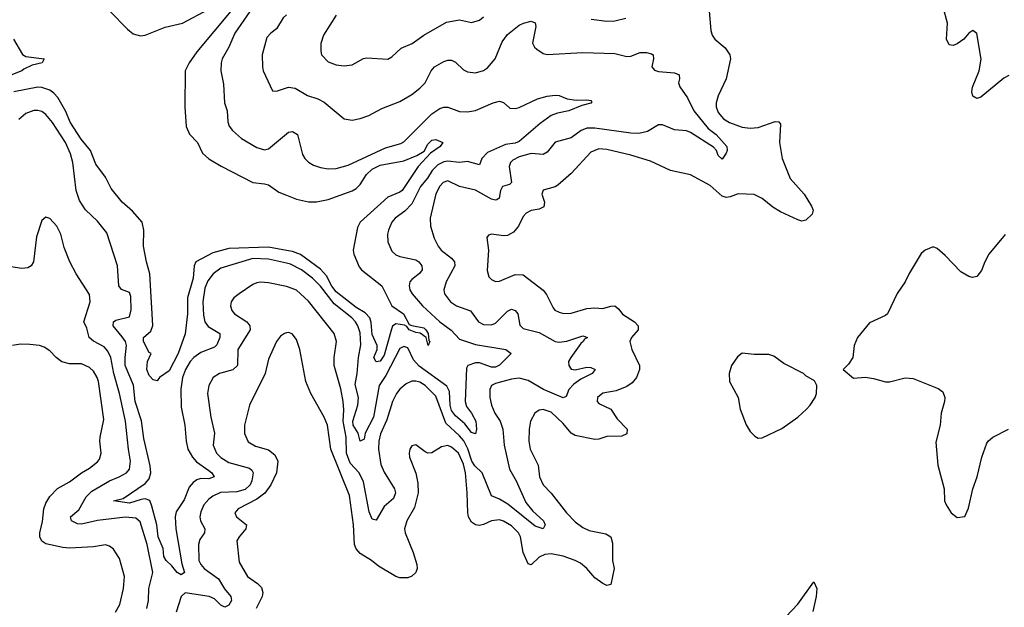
# Model space of a CAD drawing. Header units: inches. Extents: x 2001573 to 2220545, y 644482 to 846830.
# Tile 586 of 656: x 2118659 to 2123608, y 825015 to 827967. Entities that reach past the tile are written whole.
import ezdxf

# ---------------------------------------------------------------- set-up
doc = ezdxf.new("R2010")
doc.units = ezdxf.units.IN
doc.header["$MEASUREMENT"] = 0
doc.layers.add('C1812', color=7, linetype='Continuous')
doc.layers.add('C1822', color=7, linetype='Continuous')

msp = doc.modelspace()

# ---------------------------------------------------------------- linework, layer by layer
at = {"layer": 'C1812', "color": 5}
for points, elevation in [([(2120000, 828175.9), (2119966.5, 828133.5), (2119930, 828105.6), (2119902.8, 828077.2), (2119852.2, 828050), (2119830.8, 828030), (2119740.6, 827899.4), (2119710.1, 827829.9), (2119676.5, 827770), (2119671.3, 827750), (2119670.2, 827710), (2119683.9, 827643.9), (2119689.1, 827550), (2119700.9, 827510), (2119705.5, 827454.5), (2119712, 827432), (2119728.9, 827410), (2119773.1, 827370), (2119850, 827325.4), (2119890, 827313.7), (2119910, 827318), (2120000, 827393.2)], 340), ([(2119111.6, 828010), (2119200, 827920), (2119230, 827896), (2119265.7, 827885.7), (2119290, 827889.1), (2119389.9, 827930.1), (2119476.9, 827950), (2119610, 828020.6)], 320), ([(2119720.4, 828010), (2119550, 827805), (2119510.8, 827750), (2119490.1, 827710), (2119489.3, 827530), (2119496.1, 827430), (2119511.9, 827391.9), (2119553, 827350), (2119576.9, 827296.9), (2119609, 827269), (2119671.4, 827231.4), (2119830, 827150.2), (2119890, 827143.5), (2119910, 827136.9), (2119961, 827101), (2120000, 827085.4)], 320), ([(2120000, 827992.5), (2119983.2, 827976.8), (2119950, 827921.3), (2119920.6, 827899.4), (2119901.8, 827878.2), (2119877.1, 827790), (2119878.6, 827730), (2119882.8, 827710), (2119930, 827610.6), (2119950, 827608.8), (2120000, 827625)], 360), ([(2118628.5, 827870), (2118672.2, 827792.2), (2118690, 827783.1), (2118782, 827770), (2118771.3, 827750), (2118720.8, 827739.3), (2118680.5, 827719.5), (2118670.2, 827710), (2118598.3, 827681.7)], 280), ([(2120000, 826808), (2119910, 826824.7), (2119710, 826818.6), (2119630, 826796.4), (2119544.8, 826750), (2119536.2, 826730), (2119530.8, 826669.2), (2119502.8, 826570), (2119501.6, 826490), (2119490.5, 826389.5), (2119455.2, 826290), (2119410, 826202.9), (2119362, 826170), (2119350, 826153.2), (2119330, 826158), (2119310, 826179.5), (2119298.5, 826210), (2119302, 826250), (2119319.3, 826290), (2119310, 826295.1), (2119280.7, 826350), (2119282, 826370), (2119317.4, 826402.6), (2119328.3, 826431.7), (2119313.5, 826690), (2119296.1, 826750), (2119281.1, 826830), (2119282.6, 826910), (2119274.3, 826950), (2119226, 827006), (2119173.8, 827050), (2119119, 827119), (2119090, 827176.4), (2119040.9, 827240.9), (2119015.6, 827310), (2118967.5, 827367.5), (2118912.6, 827452.6), (2118890, 827505.5), (2118850, 827575.6), (2118830, 827598.5), (2118810, 827612.6), (2118770, 827626.6), (2118750, 827628.2), (2118630, 827604.5)], 320), ([(2120000, 826743.9), (2119910, 826764), (2119830, 826766.8), (2119670, 826718.3), (2119631.2, 826690), (2119604.5, 826655.5), (2119590, 826618.4), (2119580.1, 826550), (2119582.8, 826482.8), (2119588.9, 826448.9), (2119605.8, 826425.8), (2119664.5, 826390), (2119664.3, 826370), (2119650, 826333.5), (2119638.2, 826321.8), (2119570, 826295.1), (2119533.6, 826270), (2119516.1, 826250), (2119493.1, 826210), (2119477.7, 826170), (2119469.1, 826110.9), (2119470, 826020.7), (2119488.8, 825930), (2119495.6, 825850), (2119504.5, 825810), (2119526.8, 825770), (2119546.9, 825746.9), (2119610, 825703.2), (2119624.8, 825690), (2119636.2, 825670), (2119610, 825659.9), (2119570, 825662.4), (2119550, 825656.2), (2119530, 825641.5), (2119510, 825619.1), (2119485.6, 825554.4), (2119445.3, 825494.7), (2119440.3, 825470), (2119443.7, 825410), (2119473.9, 825233.9), (2119487.9, 825190), (2119470, 825178.7), (2119450, 825189.9), (2119423.7, 825223.7), (2119394.3, 825250), (2119383.7, 825270), (2119380.3, 825310), (2119355.2, 825370), (2119347.5, 825430), (2119323.6, 825523.6), (2119312.2, 825552.2), (2119290, 825559.7), (2119270, 825557.6), (2119210, 825538.8), (2119129.6, 825550), (2119178.3, 825561.7), (2119290, 825637.3), (2119310, 825661.2), (2119317.8, 825690), (2119313.9, 825726.1), (2119283.5, 825863.5), (2119271.4, 825951.4), (2119239.1, 826050), (2119230.5, 826130.5), (2119189.3, 826230), (2119188.7, 826270), (2119195.8, 826330), (2119189.9, 826350), (2119174.7, 826374.7), (2119128.9, 826430), (2119129.8, 826450), (2119142.8, 826457.2), (2119210, 826474.4), (2119219.8, 826510), (2119217, 826577), (2119210, 826596.3), (2119170, 826612.1), (2119156.8, 826630), (2119149.8, 826730), (2119097.2, 826897.2), (2119050, 826955.4), (2118990, 827012.4), (2118959.2, 827059.2), (2118943.2, 827110), (2118926.6, 827250), (2118914.1, 827294.1), (2118888.4, 827350), (2118824.5, 827450), (2118790, 827491.7), (2118770, 827505.3), (2118750, 827511.4), (2118729.5, 827510.5), (2118690, 827496.8), (2118653.8, 827466.1)], 340), ([(2119297.4, 825010), (2119306.4, 825050), (2119308, 825110), (2119327.4, 825190), (2119298.8, 825330), (2119264.6, 825444.6), (2119243.2, 825463.2), (2119190, 825468.3), (2119050, 825451.2), (2118970, 825432.3), (2118950, 825434.9), (2118918.5, 825450), (2118914, 825470), (2118955.9, 825504.1), (2118992.9, 825570), (2119021.8, 825598.2), (2119110, 825651.1), (2119159.2, 825670), (2119195.3, 825690), (2119211.2, 825710), (2119216.5, 825750), (2119205.6, 825810), (2119191.1, 825950), (2119160.1, 826090), (2119131.8, 826190), (2119117.4, 826270), (2119101.8, 826301.8), (2119083.2, 826323.2), (2119030, 826351.7), (2119008.6, 826370), (2118996.8, 826416.8), (2118981.4, 826450), (2119012.6, 826550), (2119010, 826586), (2118942.6, 826690), (2118911.2, 826750), (2118883.1, 826823.1), (2118865.1, 826890), (2118846, 826930), (2118810, 826969.3), (2118790, 826976), (2118770, 826959), (2118743, 826877), (2118728.9, 826751.1), (2118716.3, 826730), (2118699.2, 826720.8), (2118670, 826717.4), (2118570, 826733)], 360), ([(2120000, 826626.3), (2119910, 826644.9), (2119870, 826648.3), (2119850, 826644.6), (2119830, 826636.5), (2119761.7, 826590), (2119736, 826570), (2119722.4, 826550), (2119718.6, 826530), (2119725.9, 826505.9), (2119738.5, 826490), (2119801.2, 826450), (2119816, 826430), (2119818, 826410), (2119756.1, 826310), (2119753.7, 826230), (2119730, 826207.8), (2119663, 826190), (2119631.8, 826170), (2119610.2, 826130), (2119602.7, 826090), (2119620.2, 825970), (2119638.5, 825890), (2119632, 825830), (2119648.4, 825790), (2119670, 825767.2), (2119710, 825742), (2119814.4, 825714.4), (2119824.9, 825704.9), (2119831.7, 825690), (2119826.3, 825650), (2119816.9, 825630), (2119792.8, 825607.2), (2119750, 825595.6), (2119668.4, 825591.6), (2119630, 825574.1), (2119610, 825559.2), (2119585, 825530), (2119570, 825495.1), (2119564.8, 825470), (2119567.8, 825450), (2119590.2, 825410), (2119587, 825390), (2119564.2, 825355.8), (2119557.5, 825330), (2119559.8, 825250), (2119568.8, 825230), (2119586.6, 825210), (2119657.6, 825157.6), (2119688.6, 825108.6), (2119720.4, 825070), (2119723.1, 825050), (2119710, 825025.6), (2119690, 825016), (2119670, 825025.7), (2119637.9, 825057.9), (2119611.2, 825070), (2119490, 825087.7), (2119471, 825069), (2119445.8, 824990)], 360), ([(2120000, 826393.6), (2119990, 826391.3), (2119970, 826376.9), (2119950.3, 826350), (2119910, 826262), (2119892.2, 826190), (2119813.6, 826030), (2119788.4, 825930), (2119788.8, 825888.8), (2119807.2, 825847.2), (2119844.4, 825824.4), (2119910, 825806.3), (2119941.3, 825781.3), (2119956.2, 825750), (2119949.6, 825690), (2119921.8, 825630), (2119891, 825589), (2119850, 825558.7), (2119756.5, 825510), (2119740.3, 825490), (2119748.9, 825470), (2119798.2, 825430), (2119795.8, 825410), (2119761.6, 825370), (2119751.1, 825350), (2119761.4, 825241.4), (2119803.6, 825170), (2119854.4, 825134.4), (2119874.1, 825114.1), (2119881.3, 825090), (2119876.8, 825070), (2119848.1, 825010)], 380), ([(2119139.8, 824990), (2119161.6, 825030), (2119181.2, 825110), (2119186, 825170), (2119160.1, 825259.9), (2119130, 825308), (2119110, 825323.1), (2119090, 825328.4), (2119030, 825318.8), (2118910, 825312.9), (2118875.5, 825315.6), (2118790, 825334.7), (2118770, 825348), (2118759.8, 825370), (2118759.5, 825390), (2118773.3, 825446.8), (2118779.9, 825510), (2118790, 825537.8), (2118810, 825571.8), (2118848.7, 825611.3), (2118910, 825646.4), (2118969, 825691), (2119010, 825713.5), (2119050, 825745.8), (2119059.7, 825760.3), (2119068, 825790), (2119062, 825850), (2119064.1, 825870), (2119081.5, 825958.5), (2119054.8, 826150), (2119048.8, 826170), (2119030, 826202.3), (2119010, 826219.8), (2118970, 826238), (2118910, 826238.8), (2118870, 826248.7), (2118842, 826270), (2118810, 826304.5), (2118782, 826322), (2118758, 826330), (2118710, 826336.3), (2118663.4, 826336.6), (2118622, 826330)], 380)]:
    msp.add_lwpolyline(points, dxfattribs=dict(at, elevation=elevation))
at = {"layer": 'C1822', "color": 5}
for points, elevation in [([(2122123.6, 828010), (2122132.4, 827912.4), (2122138.9, 827890), (2122152.4, 827870), (2122205.4, 827825.5), (2122229, 827790), (2122231.5, 827770), (2122210.2, 827670), (2122170, 827584.5), (2122158.8, 827550), (2122158.9, 827530), (2122170, 827501.1), (2122196.1, 827470), (2122226.3, 827450), (2122290, 827427.3), (2122330, 827423), (2122370, 827426), (2122455.2, 827455.2), (2122474.5, 827454.5), (2122483.2, 827443.2), (2122477.4, 827350), (2122491.1, 827270), (2122531.1, 827170), (2122602.4, 827090), (2122639, 827030), (2122646.3, 827010), (2122641.5, 826990), (2122610, 826960.9), (2122590, 826955.3), (2122570, 826961), (2122482, 827002), (2122445, 827024.9), (2122390, 827068.5), (2122350, 827088.5), (2122270, 827092.2), (2122230, 827077.2), (2122210, 827074.6), (2122190, 827080.8), (2122130, 827135.1), (2122030, 827188.7), (2121930, 827209.1), (2121830, 827256.3), (2121730, 827286.5), (2121610, 827315.9), (2121570, 827318), (2121530, 827302), (2121430, 827194.3), (2121364.1, 827135.9), (2121350, 827127.2), (2121289.2, 827110.8), (2121283.6, 827090), (2121296.6, 827050), (2121292.9, 827027.1), (2121270, 827015.8), (2121230, 827009.1), (2121204.5, 826995.5), (2121190, 826978.3), (2121166.4, 826930), (2121140.3, 826899.7), (2121110, 826883.2), (2121090, 826881.1), (2121030.4, 826889.6), (2121015.2, 826884.8), (2121007.1, 826872.9), (2121014.7, 826810), (2121008, 826708), (2121016.3, 826676.3), (2121030, 826661.3), (2121050, 826651.8), (2121070, 826654), (2121150, 826687.8), (2121190, 826685.6), (2121290, 826607.7), (2121306.3, 826586.3), (2121339.8, 826519.8), (2121348.8, 826508.8), (2121370, 826497.6), (2121392.1, 826492.1), (2121430, 826493), (2121510, 826517.1), (2121550, 826520.2), (2121590, 826516.2), (2121630, 826528.3), (2121650, 826529.1), (2121670, 826513.1), (2121687.9, 826487.9), (2121749.1, 826450), (2121767.9, 826430), (2121767.9, 826410), (2121733.8, 826370), (2121726, 826350), (2121735.6, 826310), (2121773.5, 826230), (2121774.6, 826210), (2121759.8, 826170), (2121737.5, 826142.5), (2121710, 826124.1), (2121657.5, 826102.5), (2121590, 826091.4), (2121563.2, 826070), (2121561.2, 826050), (2121570, 826038.3), (2121630.8, 826010.8), (2121662.7, 825962.7), (2121711.5, 825910), (2121710, 825887.1), (2121685.1, 825874.9), (2121610, 825873.7), (2121570, 825859.3), (2121550, 825858), (2121450, 825878.4), (2121430, 825890.6), (2121390, 825937.9), (2121330, 825995.2), (2121290, 826009.2), (2121270, 826005.8), (2121247.3, 825990), (2121227.1, 825950), (2121219.8, 825910), (2121217.7, 825850), (2121224.8, 825810), (2121264.2, 825730), (2121271.8, 825670), (2121289.2, 825630), (2121330, 825588), (2121407, 825490), (2121450, 825444), (2121490, 825416.3), (2121521.6, 825401.6), (2121604.2, 825384.2), (2121630.3, 825370), (2121637.7, 825337.7), (2121638.3, 825250), (2121646.3, 825210), (2121630, 825129.2), (2121610, 825125.1), (2121590, 825134.8), (2121550, 825162.9), (2121509.9, 825209.9), (2121477.3, 825237.3), (2121451.2, 825251.2), (2121390, 825271.6), (2121330, 825283.4), (2121298.8, 825281.2), (2121270, 825266.9), (2121230, 825228), (2121214.1, 825234.1), (2121189.9, 825289.9), (2121175.9, 825370), (2121165.4, 825390), (2121130, 825424.9), (2121090, 825448.7), (2121070, 825454.5), (2121030.4, 825450), (2120990, 825431.2), (2120970, 825427), (2120950, 825429.9), (2120930, 825443.5), (2120915.2, 825470), (2120910.5, 825490), (2120908, 825590), (2120899.5, 825690), (2120890, 825733.6), (2120863.7, 825790), (2120830, 825820.2), (2120810, 825828.1), (2120778.3, 825821.7), (2120730, 825790.9), (2120710, 825789.7), (2120696.3, 825796.3), (2120650, 825831.8), (2120630, 825826), (2120620.4, 825810), (2120615.8, 825790), (2120618.7, 825770), (2120649.5, 825689.5), (2120659.2, 825639.2), (2120662.4, 825590), (2120643.2, 825516.8), (2120604.2, 825450), (2120592.4, 825410), (2120596.1, 825390), (2120636.3, 825290), (2120654.5, 825230), (2120656.9, 825210), (2120650, 825189.6), (2120630, 825171), (2120610, 825163.9), (2120570, 825163.8), (2120550, 825169.8), (2120462, 825222), (2120426.6, 825250), (2120370, 825285), (2120350, 825309.8), (2120342.4, 825330), (2120337.3, 825430), (2120316.7, 825576.7), (2120222.1, 825810), (2120205.2, 825930), (2120189.8, 825970), (2120122.9, 826090), (2120096.5, 826150), (2120066.6, 826310), (2120050, 826360.9), (2120028.4, 826388.5), (2120010, 826395.8), (2120000, 826393.6)], 380), ([(2120248.8, 827990), (2120186.3, 827890), (2120172.8, 827847.2), (2120171.7, 827810), (2120176.5, 827790), (2120210, 827755.8), (2120250, 827740.3), (2120290, 827735.8), (2120330, 827741.3), (2120387.5, 827772.5), (2120403.5, 827776.5), (2120510, 827768.8), (2120530, 827781.3), (2120575.5, 827824.5), (2120631.5, 827848.5), (2120690, 827890.2), (2120804.7, 827955.3), (2120870, 827967.1), (2120930, 827953.4), (2120970, 827965.7), (2120990, 827982)], 380), ([(2123630, 827686.6), (2123605.8, 827674.2), (2123490, 827578.9), (2123470, 827571.6), (2123450, 827582.7), (2123445.2, 827605.2), (2123448.6, 827628.6), (2123481, 827710), (2123491.3, 827768.7), (2123470, 827898.4), (2123450, 827913.6), (2123430, 827899.7), (2123404, 827870), (2123370, 827846.5), (2123350, 827837.7), (2123330, 827840.8), (2123317.5, 827870), (2123322.8, 827950), (2123299.6, 828030)], 380), ([(2120000, 827625), (2120010, 827628.2), (2120043.7, 827623.7), (2120105.9, 827585.9), (2120158, 827570), (2120190, 827553.6), (2120289.3, 827469.3), (2120330, 827462.4), (2120370, 827470.2), (2120413.6, 827486.4), (2120478.5, 827521.5), (2120570, 827556.9), (2120630, 827591.2), (2120670, 827622.6), (2120696.2, 827650), (2120727.3, 827710), (2120744.1, 827730), (2120790, 827757.4), (2120810, 827764.7), (2120830, 827764.7), (2120850, 827754.3), (2120890, 827715.3), (2120910, 827704.9), (2120950, 827700.7), (2120990, 827712), (2121010, 827725), (2121049.1, 827770), (2121084.6, 827855.4), (2121110, 827893.5), (2121170, 827940.3), (2121190.4, 827950.4), (2121230, 827960.5), (2121250, 827951.3), (2121252.3, 827932.3), (2121235.8, 827850), (2121246.4, 827830), (2121258.9, 827818.9), (2121290, 827798), (2121310, 827791.7), (2121490, 827802.7), (2121650, 827796.9), (2121710, 827781.7), (2121730, 827784.6), (2121777.3, 827802.7), (2121810, 827802.6), (2121835.1, 827795.1), (2121842.4, 827790), (2121844.9, 827770), (2121836.9, 827730), (2121850, 827713.7), (2121870, 827707.1), (2121950, 827700.6), (2121974.3, 827690), (2121975.8, 827670), (2121970.2, 827650), (2121976.2, 827630), (2122014.7, 827574.7), (2122046.8, 827510), (2122120, 827420), (2122159.8, 827390), (2122212.9, 827330), (2122214.4, 827310), (2122210, 827296), (2122190, 827267.1), (2122170, 827285.1), (2122160.7, 827310), (2122146.3, 827326.3), (2122030, 827400.2), (2122010, 827409.3), (2121950, 827414.8), (2121890, 827439.8), (2121870, 827439.6), (2121814.9, 827405.1), (2121770, 827396.1), (2121730, 827396.5), (2121550, 827422.9), (2121510, 827421.8), (2121481.5, 827410), (2121430, 827373.2), (2121350, 827351.3), (2121310, 827301.8), (2121290, 827289.8), (2121230, 827294.7), (2121170, 827278), (2121138, 827262), (2121125, 827250), (2121118.6, 827230), (2121131.2, 827148.8), (2121121.4, 827138.6), (2121085.8, 827130), (2121075.3, 827110), (2121068.6, 827071.4), (2121057.5, 827062.5), (2121050, 827059.8), (2121030, 827065.9), (2120950, 827111.4), (2120870, 827129.8), (2120810, 827157.3), (2120787.3, 827150), (2120770, 827130.8), (2120750, 827092.4), (2120722.6, 826970), (2120723.5, 826930), (2120741.5, 826870), (2120761.5, 826830), (2120776.5, 826810), (2120829, 826770), (2120844.5, 826750), (2120845.2, 826730), (2120803.2, 826650), (2120790.2, 826610), (2120794.4, 826590), (2120824.7, 826550), (2120853.7, 826530), (2120925.4, 826505.4), (2120964.6, 826450), (2120990, 826435.9), (2121030, 826434), (2121050, 826442), (2121110, 826502.8), (2121130, 826513.4), (2121150, 826507), (2121162, 826490), (2121173, 826433), (2121190, 826415.2), (2121270, 826395.3), (2121350, 826350.9), (2121370, 826347.9), (2121408.4, 826351.6), (2121490, 826378.5), (2121512.7, 826370), (2121498, 826362), (2121491.3, 826350), (2121479.2, 826340.8), (2121428.6, 826270), (2121417.5, 826250), (2121418.2, 826230), (2121431.3, 826211.3), (2121450, 826209.1), (2121510, 826221.2), (2121530, 826220.6), (2121551.3, 826210), (2121536.5, 826190), (2121479.3, 826160.7), (2121443.3, 826136.7), (2121418.5, 826110), (2121404.9, 826075.1), (2121390, 826068.3), (2121292.4, 826110), (2121215.2, 826155.2), (2121170, 826166.3), (2121130, 826162), (2121050, 826139.1), (2121030.9, 826129.1), (2121021.1, 826110), (2121021.6, 826070), (2121030.1, 826030), (2121047.8, 825990), (2121073.5, 825950), (2121087.4, 825910), (2121093.4, 825830), (2121120.7, 825710), (2121154.7, 825650), (2121202.5, 825542.5), (2121238.4, 825498.4), (2121290.9, 825450), (2121300.2, 825430), (2121290.5, 825410), (2121250, 825423.7), (2121113, 825533), (2121070, 825558.8), (2121030, 825575.3), (2120982.7, 825690), (2120946.4, 825726.4), (2120930.6, 825750), (2120911.2, 825811.2), (2120891.1, 825851.1), (2120870, 825877), (2120801, 825941), (2120750, 826076.5), (2120697.3, 826130), (2120670, 826146.3), (2120650, 826151.4), (2120630, 826150.7), (2120601.9, 826138.1), (2120570, 826111.9), (2120552.2, 826090), (2120532.7, 826050), (2120503.7, 825956.3), (2120472.9, 825887.1), (2120464.3, 825850), (2120461.9, 825810), (2120473.3, 825733.2), (2120490, 825693.4), (2120543, 825610), (2120547.2, 825590), (2120537.7, 825562.3), (2120490, 825522.3), (2120450, 825452.8), (2120430, 825457.7), (2120415, 825495), (2120386.4, 825646.4), (2120364.9, 825690), (2120320.2, 825740.2), (2120301.8, 825790), (2120299.1, 825870), (2120284.5, 825950), (2120288, 826008), (2120284.9, 826050), (2120272.7, 826112.7), (2120239.5, 826230), (2120238.7, 826270), (2120251.4, 826350), (2120239.4, 826390), (2120110, 826552.7), (2120050, 826608), (2120010, 826624.2), (2120000, 826626.3)], 360), ([(2121531.3, 827970), (2121610, 827960.2), (2121650, 827961), (2121705.3, 827974.7)], 380), ([(2120000, 827393.2), (2120010, 827401.5), (2120030, 827405.7), (2120056, 827390), (2120080.7, 827290), (2120091.5, 827270), (2120110, 827251.5), (2120136, 827236), (2120170, 827224.7), (2120210, 827218.4), (2120250, 827220.2), (2120310, 827235.9), (2120497.1, 827323), (2120575.1, 827344.9), (2120590, 827354.2), (2120730, 827495), (2120770, 827521.3), (2120790, 827527.6), (2120810, 827527.4), (2120870, 827506), (2120910, 827503.9), (2120950, 827511.2), (2121038, 827550), (2121070, 827558.7), (2121090, 827550.6), (2121122.9, 827522.9), (2121150, 827520.9), (2121170, 827526), (2121260.9, 827570), (2121310, 827583.6), (2121350, 827587.8), (2121370, 827586), (2121410, 827569.1), (2121456.3, 827563.7), (2121510, 827565.5), (2121530, 827561), (2121534.4, 827554.4), (2121530, 827547.6), (2121483.7, 827536.3), (2121419.1, 827510), (2121361.9, 827498.1), (2121330, 827485.5), (2121274.9, 827445.1), (2121170, 827355.9), (2121150, 827347.4), (2121100.4, 827339.6), (2121010, 827300.7), (2120981.3, 827270), (2120970, 827238.4), (2120910, 827254.3), (2120870, 827249.9), (2120810, 827255.9), (2120790, 827252.4), (2120761.3, 827238.7), (2120731.5, 827210), (2120708.4, 827171.6), (2120674.2, 827130), (2120630, 827041.6), (2120594.4, 827005.6), (2120546.5, 826970), (2120529.4, 826950), (2120512.9, 826910), (2120507.5, 826890), (2120510, 826851.3), (2120530, 826804.9), (2120550, 826786.3), (2120570, 826776.9), (2120650, 826760.9), (2120665.2, 826750), (2120680.2, 826730), (2120682.6, 826710), (2120668.3, 826691.8), (2120630, 826662.6), (2120619.6, 826650), (2120615.8, 826630), (2120620.2, 826610), (2120631.1, 826590), (2120683, 826530), (2120770, 826449.5), (2120826.9, 826406.9), (2120870, 826362.2), (2120950, 826334.8), (2121102.8, 826310), (2121128.9, 826290), (2121070, 826232.1), (2121050, 826221.8), (2121030, 826221.9), (2120970, 826242.7), (2120950, 826243.8), (2120911.5, 826230), (2120903.9, 826216.1), (2120897.9, 826050), (2120904.1, 826024.1), (2120930.4, 825990.4), (2120951.4, 825950), (2120954.6, 825910), (2120950, 825887), (2120930, 825892.9), (2120896.5, 825936.5), (2120850, 825977.3), (2120830, 826003.4), (2120822.1, 826030), (2120819.4, 826099.4), (2120806, 826126), (2120666.8, 826226.8), (2120638.4, 826258.4), (2120610, 826318.9), (2120590, 826326.3), (2120570, 826316.2), (2120499.8, 826180.2), (2120465.6, 826130), (2120437.2, 825970), (2120396.1, 825890), (2120390, 825860.5), (2120370, 825849.6), (2120359.6, 825890), (2120335.8, 825930), (2120332.8, 825950), (2120358.6, 826030), (2120362.6, 826070), (2120345.3, 826134.7), (2120355.1, 826190), (2120361.5, 826270), (2120373.6, 826333.6), (2120370, 826393.6), (2120358.1, 826430), (2120346.2, 826450), (2120327.9, 826470), (2120239.1, 826539.1), (2120170, 826629.3), (2120130, 826668.4), (2120075.2, 826710), (2120019.6, 826739.6), (2120000, 826743.9)], 340), ([(2120000, 827085.4), (2120050, 827065.4), (2120110, 827051.9), (2120150, 827052.9), (2120210, 827063.5), (2120330, 827107.5), (2120350, 827119.1), (2120370, 827139), (2120401.6, 827190), (2120430, 827217.2), (2120470, 827236.4), (2120590, 827258.2), (2120654.5, 827285.5), (2120692.5, 827307.5), (2120710, 827342.2), (2120730, 827361.6), (2120750, 827365.7), (2120786.3, 827350), (2120772.8, 827330), (2120723.3, 827296.7), (2120661.7, 827230), (2120581, 827110), (2120570, 827101.2), (2120510, 827075.4), (2120370.2, 826950), (2120357.2, 826922.8), (2120334.9, 826810), (2120337.8, 826790), (2120365, 826725), (2120376.9, 826710), (2120479.1, 826630), (2120530.1, 826530.1), (2120588.1, 826490), (2120616.5, 826436.5), (2120630.2, 826430.2), (2120690, 826419.7), (2120699.7, 826410), (2120712.5, 826390), (2120715.2, 826355.2), (2120721, 826350), (2120712, 826330), (2120702.7, 826370), (2120671.9, 826391.9), (2120650, 826395.3), (2120615.8, 826410), (2120605.5, 826425.5), (2120592.6, 826432.6), (2120550, 826439.5), (2120532.8, 826427.2), (2120526.9, 826413.1), (2120490, 826281.7), (2120470, 826251.1), (2120450, 826248.2), (2120438.7, 826270), (2120456.1, 826310), (2120454.9, 826330), (2120430, 826385.7), (2120426.1, 826446.1), (2120419.4, 826470), (2120395.4, 826495.3), (2120350, 826521.2), (2120250, 826599.3), (2120228.4, 826628.4), (2120200.3, 826680.3), (2120170, 826714.4), (2120070, 826787.2), (2120030, 826802.4), (2120000, 826808)], 320), ([(2123611.5, 826888.5), (2123530.1, 826789.9), (2123509.1, 826750), (2123493.4, 826706.6), (2123470, 826677.6), (2123448.2, 826671.8), (2123430, 826676.9), (2123390, 826699.8), (2123310, 826782.6), (2123270, 826817), (2123250, 826826.6), (2123210, 826809.4), (2123190, 826792), (2123130, 826691.8), (2123110.2, 826649.8), (2123070, 826591.8), (2123020.7, 826490), (2123010, 826480.9), (2122930, 826443.7), (2122870.6, 826370), (2122853.4, 826330), (2122846, 826270), (2122824.1, 826235.9), (2122798, 826210), (2122850, 826166.8), (2122910, 826170.7), (2122950, 826165.5), (2123010, 826148.2), (2123030, 826148.4), (2123110, 826168.9), (2123150, 826164.9), (2123275, 826115), (2123298, 826098), (2123308.9, 826070), (2123307.4, 826050), (2123290.3, 825990), (2123284.9, 825930), (2123264.2, 825844.2), (2123274.4, 825730), (2123304.9, 825610), (2123307.7, 825550), (2123314.8, 825530), (2123340.7, 825490), (2123370, 825466.8), (2123409.2, 825470.8), (2123427.5, 825512.5), (2123449.5, 825610), (2123471.3, 825670), (2123494.7, 825770), (2123520.6, 825839.4), (2123527.7, 825852.3), (2123549.5, 825870), (2123629.2, 825910)], 420), ([(2122510, 824967), (2122570, 825030.4), (2122650, 825144), (2122665.3, 825110), (2122662.2, 825070), (2122646, 824994)], 380)]:
    msp.add_lwpolyline(points, dxfattribs=dict(at, elevation=elevation))
at = {"layer": 'C1822', "color": 5, "elevation": 420}
msp.add_lwpolyline([(2122290, 826292.3), (2122266.6, 826273.4), (2122237.3, 826230), (2122225.5, 826190), (2122226, 826150), (2122270.8, 826070), (2122280.5, 826010), (2122310, 825931.3), (2122330, 825898), (2122354.4, 825874.4), (2122370, 825864.7), (2122390, 825866), (2122490, 825914), (2122570, 825971), (2122612.7, 826010), (2122632.3, 826030), (2122657.2, 826070), (2122664, 826090), (2122665.2, 826130), (2122653.2, 826153.2), (2122610, 826178), (2122598, 826190), (2122500.1, 826240.1), (2122450, 826277.2), (2122424.7, 826284.7), (2122350, 826285.2)], close=True, dxfattribs=at)

doc.saveas('drawing.dxf')
